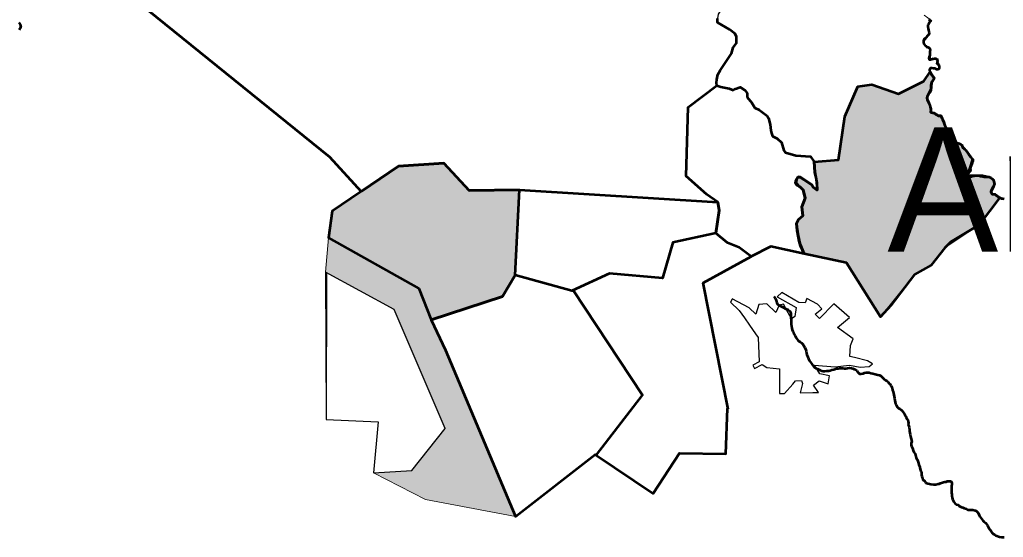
# Model space of a CAD drawing. Extents: x 553962 to 842807, y 8883888 to 9032388.
# Drawn here: x 813925 to 817881, y 9012092 to 9014173 of the extents above; entities that cross this region are included whole.
import ezdxf

# ---------------------------------------------------------------- set-up
doc = ezdxf.new("R2010")
doc.units = 0
doc.header["$LTSCALE"] = 160
doc.layers.add('60', color=7, linetype='Continuous', lineweight=13)

msp = doc.modelspace()

# ---------------------------------------------------------------- hatches: boundary and pattern name
at = {"layer": '60'}
for points in [[(817736.3, 9013548.7), (817797.2, 9013547.2), (817820.9, 9013541.3), (817840.5, 9013531.3), (817845.7, 9013514), (817838.2, 9013496), (817830, 9013481.8), (817836, 9013471.3), (817848, 9013472), (817866.7, 9013457.8), (817783.9, 9013348.7), (817669.3, 9013279.7), (817645.8, 9013256.3), (817590.2, 9013185.8), (817523.1, 9013148.5), (817427.9, 9013024.4), (817386.3, 9012978.1), (817250.4, 9013196.3), (817079.7, 9013231.3), (817065.8, 9013263.6), (817060.1, 9013283.2), (817052, 9013325.9), (817049.7, 9013353.6), (817056.6, 9013369.8), (817075, 9013384.8), (817070.4, 9013420.5), (817084.3, 9013456.3), (817076.2, 9013488.6), (817065.8, 9013500.1), (817050.8, 9013508.2), (817045.1, 9013516.3), (817046.2, 9013526.7), (817054.3, 9013540.5), (817064.7, 9013539.4), (817079.7, 9013530.1), (817110.8, 9013509.4), (817116.6, 9013500.1), (817132.7, 9013487.5), (817132.7, 9013503.6), (817129.2, 9013532.5), (817123.5, 9013560.1), (817120.2, 9013601.8), (817218.5, 9013609.5), (817243.8, 9013784.2), (817295.6, 9013904.1), (817352.5, 9013912.2), (817459.1, 9013874.6), (817560.7, 9013926.5), (817586.7, 9013963.4), (817591.2, 9013953.4), (817599.8, 9013941.6), (817600.8, 9013935.5), (817598.7, 9013930.4), (817591.5, 9013919.2), (817588.8, 9013892.2), (817574.9, 9013864.3), (817574.9, 9013854.4), (817581.8, 9013839.4), (817585.7, 9013828.9), (817588.7, 9013815.4), (817587.7, 9013801.8), (817601.7, 9013799.4), (817618.3, 9013787.8), (817629.3, 9013788.1), (817641, 9013761.2), (817646, 9013746.1), (817665.9, 9013717), (817677.7, 9013701.3), (817684.7, 9013682.2), (817709.3, 9013673.2), (817713.9, 9013669.6), (817717.1, 9013660.1), (817729.5, 9013648.8), (817756.3, 9013610.8)], [(815935, 9013489.6), (815732.7, 9013486.4), (815630.6, 9013596), (815448.5, 9013584.1), (815182.2, 9013403.5), (815166.6, 9013296.6), (815530.5, 9013093.1), (815579.5, 9012966.1), (815866.6, 9013060), (815917.3, 9013146.2)], [(815919.7, 9012175.3), (815557.7, 9012244.4), (815348.5, 9012351.9), (815502.8, 9012361.1), (815636.4, 9012529.3), (815431.5, 9013008.6), (815155.1, 9013158.4), (815166.6, 9013296.6), (815530.5, 9013093.1)]]:
    msp.add_hatch(color=256, dxfattribs=at).paths.add_polyline_path(points)

# ---------------------------------------------------------------- linework, layer by layer
at = {"layer": '60', "lineweight": 53}
for p, q in [((816605.9, 9013544.8), (816613.2, 9013821.8)), ((815935, 9013489.6), (816733, 9013440.1))]:
    msp.add_line(p, q, dxfattribs=at)
for points in [[(814356.4, 9014402.2), (814352, 9014390.6), (814349.1, 9014380.3), (814349.1, 9014373.8), (814363.7, 9014356.2), (814390, 9014335), (814394.3, 9014328.5), (814398, 9014322.6), (814395.8, 9014311.7), (814395.8, 9014305.8), (814392.9, 9014291.2), (814381.9, 9014278.8), (814376.1, 9014272.9), (814369, 9014270.8), (815171.3, 9013622.1), (815298.3, 9013482.3)], [(816729.2, 9013908.7), (816727.5, 9013919.7), (816728.4, 9013933.1), (816732.6, 9013953.3), (816742.7, 9013969.3), (816787.3, 9014037.6), (816794.9, 9014062), (816808.3, 9014078.8), (816808.3, 9014104.1), (816802.4, 9014115.9), (816779.7, 9014134.4), (816731.7, 9014161.4), (816730.9, 9014178.2)], [(817580.6, 9014175), (817585.1, 9014173), (817589.7, 9014169.9), (817587.1, 9014164.8), (817582, 9014161.8), (817579.9, 9014155.7), (817577.9, 9014151.1), (817577.8, 9014145.5), (817578.8, 9014138.3), (817579.8, 9014131.2), (817581.2, 9014125.6), (817582.7, 9014120)], [(813922.1, 9014162.6), (813927.2, 9014153.8), (813929.4, 9014142.9), (813922.9, 9014132.6)], [(817582.7, 9014120), (817581.2, 9014113.9), (817577.1, 9014110.3), (817573.5, 9014106.3), (817569.4, 9014100.7), (817565.8, 9014097.2), (817561.7, 9014093.1), (817560.1, 9014087), (817560.1, 9014081.9), (817561.1, 9014075.8), (817564.6, 9014071.2), (817568.6, 9014068.1), (817572.2, 9014064.5), (817577.8, 9014062.5), (817582.3, 9014060.4), (817585.9, 9014056.8), (817586.8, 9014050.7), (817585.8, 9014045.6), (817585.7, 9014038.5), (817585.2, 9014030.8), (817582.6, 9014024.2), (817581.5, 9014019.1), (817582.5, 9014013), (817587.6, 9014013.5), (817593.2, 9014015), (817598.3, 9014016.5), (817603.4, 9014017), (817610, 9014016.9), (817615.1, 9014012.3), (817616.5, 9014007.2), (817615, 9014002.1), (817617.5, 9013997), (817621.5, 9013989.8), (817623.5, 9013983.7), (817623.5, 9013977.6), (817618.8, 9013973.6), (817613.3, 9013973.6), (817606.7, 9013976.7), (817600.6, 9013977.2), (817594, 9013977.8), (817588.4, 9013978.3), (817584.2, 9013971.7), (817585.7, 9013964.1), (817587.7, 9013959), (817591.2, 9013953.4), (817595.3, 9013948.8), (817599.8, 9013941.6), (817600.8, 9013935.5), (817598.7, 9013930.4), (817595.6, 9013926.3), (817592.6, 9013922.3), (817590.5, 9013916.2), (817588.9, 9013907.5), (817588.8, 9013900.4), (817588.8, 9013894.8), (817588.8, 9013889.7), (817586.2, 9013883.6), (817584.1, 9013878.5), (817580, 9013875), (817576.9, 9013868.9), (817574.9, 9013864.3), (817572.8, 9013859.2), (817574.8, 9013851.6), (817577.8, 9013846), (817579.3, 9013840.4)], [(816733, 9013440.1), (816688.1, 9013470.5), (816605.9, 9013544.8), (816613.2, 9013821.8), (816729.2, 9013908.7)], [(816613.2, 9013821.8), (816729.2, 9013908.7), (816745.2, 9013902.8), (816778.9, 9013896.9), (816794.9, 9013890.2), (816804.1, 9013895.2), (816822.6, 9013902), (816841.2, 9013890.2), (816850.4, 9013878.4), (816851.3, 9013862.4), (816869.8, 9013838.8), (816881.7, 9013819.4), (816899.5, 9013811), (816931.1, 9013786.3), (816937, 9013776.8), (816942.8, 9013752.5), (816945.7, 9013727.7), (816948.2, 9013716.5), (816952.1, 9013705.6), (816971.1, 9013695.2), (816988.2, 9013679.1), (816997.7, 9013647.8), (817005.2, 9013639.2), (817046.1, 9013627.9), (817104.8, 9013623.3), (817120.2, 9013601.8), (817123.5, 9013560.1), (817131, 9013518), (817132.7, 9013487.5), (817116.6, 9013500.1), (817110.8, 9013509.4), (817064.8, 9013540.1), (817056.4, 9013541.5), (817049.8, 9013534.9), (817046, 9013519.7), (817058.3, 9013504.2), (817076.2, 9013488.6), (817084.3, 9013456.3), (817070.4, 9013420.5), (817075, 9013384.8), (817056.6, 9013369.8), (817049.7, 9013353.6), (817050.8, 9013339.8), (817056, 9013304.6), (817062.9, 9013273.4), (817079.7, 9013231.3), (816946.5, 9013261.5), (816867, 9013220.9)], [(817579.3, 9013840.4), (817582.8, 9013834.7), (817584.8, 9013829.6), (817586.8, 9013823.5), (817588.3, 9013816.9), (817588.7, 9013810.2), (817588.7, 9013804.6), (817591.7, 9013800.5), (817597.8, 9013799), (817602.4, 9013796.9), (817607.9, 9013792.8), (817614, 9013791.2), (817618.6, 9013787.1), (817624.7, 9013786.1), (817629.3, 9013788.1), (817630.8, 9013783), (817634.3, 9013776.3), (817636.3, 9013771.7), (817640.3, 9013763.1), (817643.3, 9013754.4), (817645.3, 9013748.2), (817648.3, 9013742.6), (817651.3, 9013738.5), (817654.8, 9013734.9), (817657.4, 9013730.3), (817662.4, 9013723.2), (817665.9, 9013717), (817670, 9013712.4), (817674.5, 9013708.3), (817676.5, 9013703.2), (817680.5, 9013696.1), (817682.5, 9013687.9), (817685, 9013683.3), (817689.1, 9013679.7), (817695.1, 9013677.6), (817703.3, 9013675.5), (817708.3, 9013673)], [(817708.3, 9013673), (817713.4, 9013669.4), (817716.9, 9013663.7), (817718.9, 9013659.1), (817724.5, 9013654), (817729, 9013648.4), (817733.1, 9013643.8), (817737.1, 9013637.6), (817742.1, 9013629.4), (817748.2, 9013621.8), (817754.2, 9013615.6), (817757.8, 9013612), (817757.7, 9013605.9), (817755.6, 9013598.8), (817754.6, 9013592.7), (817751.5, 9013587.6), (817749.4, 9013581), (817747.9, 9013573.3), (817748.5, 9013569.1), (817747.3, 9013564.8), (817738.5, 9013554.2), (817735.5, 9013549), (817735.4, 9013546.5), (817741, 9013542.9), (817746.6, 9013542.3), (817752.7, 9013542.3), (817759.3, 9013545.3), (817763.4, 9013546), (817770.5, 9013546.7), (817776.6, 9013547.2), (817781.6, 9013546.9), (817789.1, 9013544.5), (817794, 9013544.2), (817798.8, 9013543), (817804.3, 9013541.8), (817812.2, 9013541.8), (817818.6, 9013541.8), (817823.7, 9013541.2), (817830.1, 9013539.3), (817832.5, 9013536.7), (817836.1, 9013533.1), (817839.1, 9013529), (817842.1, 9013524.4), (817843.6, 9013518.3), (817844.1, 9013512.1), (817842.5, 9013507.1), (817840.4, 9013502), (817837.1, 9013497.7), (817834.6, 9013492.3), (817831.9, 9013486.8), (817831, 9013482.9), (817831.3, 9013480.1), (817834.3, 9013473.8), (817836.1, 9013472), (817841.2, 9013471.9), (817847.3, 9013471.4), (817851.9, 9013466.8), (817858.5, 9013462.1), (817863, 9013458.5), (817868.6, 9013456.5), (817873.7, 9013454.4), (817878.7, 9013453.8), (817883.8, 9013452.8)], [(815298.3, 9013482.3), (815448.5, 9013584.1), (815630.6, 9013596), (815732.7, 9013486.4), (815935, 9013489.6), (816733, 9013440.1)], [(816724.7, 9013314.7), (816738.6, 9013406.4), (816733, 9013440.1), (816688.1, 9013470.5), (816605.9, 9013544.8)], [(816296.5, 9013153), (816146.1, 9013083.4), (815917.3, 9013146.2), (815935, 9013489.6)], [(816733, 9013440.1), (816738.6, 9013406.4), (816724.7, 9013314.7), (816551.3, 9013277.1), (816509.6, 9013133.5), (816296.5, 9013153)], [(816724.7, 9013314.7), (816551.3, 9013277.1), (816509.6, 9013133.5), (816296.5, 9013153)], [(816867, 9013220.9), (816818.8, 9013257.3), (816772, 9013276.7), (816724.7, 9013314.7)], [(816867, 9013220.9), (816818.8, 9013257.3), (816772, 9013276.7), (816724.7, 9013314.7)], [(816774.2, 9012607.7), (816674.1, 9013115.3), (816867, 9013220.9)], [(815917.3, 9013146.2), (815866.6, 9013060), (815579.5, 9012966.1)], [(816296.5, 9013153), (816146.1, 9013083.4), (815917.3, 9013146.2)], [(816244.6, 9012424), (816429.4, 9012663.8), (816151, 9013086.3)], [(816958.2, 9013060.9), (816963.7, 9013053.2), (816965.7, 9013048.6), (816968.2, 9013040.4), (816969.7, 9013034.8), (816972.7, 9013030.2), (816977.8, 9013026.1), (816983.3, 9013023), (816988.4, 9013019.9), (816994.5, 9013017.8), (817000.6, 9013013.7), (817005.6, 9013011.2), (817015.8, 9013006.5), (817021.8, 9013001.4), (817024.9, 9012996.8), (817026.3, 9012990.6), (817026.3, 9012984.5), (817026.8, 9012977.9), (817026.7, 9012972.8), (817027.2, 9012967.7), (817027.2, 9012961.1), (817027.6, 9012955.5), (817027.6, 9012948.9), (817029.1, 9012941.7), (817030.5, 9012933.6), (817032, 9012925.9), (817034.5, 9012919.8), (817036.5, 9012915.2), (817038.5, 9012910.6), (817044.1, 9012902.4), (817048.1, 9012894.7), (817050.6, 9012889.6), (817054.6, 9012884.5), (817058.7, 9012881.4), (817064.2, 9012877.8), (817069.3, 9012873.7), (817074.3, 9012869.1), (817078.4, 9012862.5), (817082.4, 9012854.8), (817086.4, 9012846.1), (817087.4, 9012840), (817088.8, 9012832.3), (817090.3, 9012826.2), (817092.8, 9012820.6), (817094.8, 9012816), (817097.8, 9012809.4), (817101.5, 9012802.1), (817105, 9012796.8), (817109.2, 9012790.8), (817114.9, 9012783.4), (817119.5, 9012776.3), (817126.9, 9012772.1), (817133.7, 9012769.6), (817139.3, 9012767.1), (817144.6, 9012763.6), (817151, 9012762.2), (817157, 9012760.1), (817162.7, 9012760.1), (817171.3, 9012761.5), (817178.9, 9012762), (817185, 9012763.5), (817191.6, 9012765), (817199.8, 9012767.4), (817210, 9012770.4), (817216.1, 9012770.4)], [(815579.5, 9012966.1), (815637.2, 9012845.1), (815919.7, 9012175.3), (816239.8, 9012425.6), (816472.5, 9012268.9), (816578.4, 9012430.2), (816765, 9012427.9), (816771.9, 9012610), (816774.2, 9012607.7)], [(817216.1, 9012770.4), (817222.7, 9012771.9), (817229.3, 9012771.8), (817235.4, 9012771.8), (817241.5, 9012771.2), (817247.1, 9012771.2), (817254.3, 9012772.8), (817261.7, 9012773.1), (817269.8, 9012771.7), (817275.8, 9012771), (817281.2, 9012767.9), (817286.2, 9012766.4), (817291.8, 9012762.3), (817294.8, 9012757.7), (817297.8, 9012753.6), (817301.9, 9012749.5), (817309, 9012748.9), (817317.2, 9012751.4), (817322.3, 9012753.4), (817329.9, 9012754.9), (817335.5, 9012755.4), (817341.6, 9012755.3), (817348.7, 9012752.7), (817355.8, 9012750.7), (817365.5, 9012748.6), (817371, 9012746.5), (817376.6, 9012745.9), (817382.7, 9012744.4), (817387.8, 9012740.8), (817394.3, 9012734.1), (817401.4, 9012728.5), (817407.5, 9012724.3), (817412.6, 9012720.7), (817417.6, 9012717.7), (817420.1, 9012712.5), (817425.2, 9012707.4), (817429.2, 9012701.8)], [(817429.2, 9012701.8), (817433.2, 9012693.6), (817435.7, 9012683.9), (817437.2, 9012676.8), (817438.7, 9012671.7), (817440.2, 9012665.6), (817442.2, 9012657.9), (817443.6, 9012651.3), (817445.1, 9012642.6), (817445.6, 9012635.5), (817447.6, 9012629.3), (817450.1, 9012624.2), (817454.1, 9012617.1), (817459.1, 9012611.9), (817464.7, 9012609.4), (817468.2, 9012605.8), (817472.8, 9012601.7), (817477.8, 9012595.5), (817482.9, 9012587.8), (817486.9, 9012580.2), (817490.4, 9012574.6), (817494.4, 9012567.9), (817496.9, 9012563.3), (817498.4, 9012557.7), (817498.9, 9012550.6), (817498.8, 9012545.5), (817500.3, 9012540.4), (817501.8, 9012534.2), (817503.3, 9012526.1), (817503.8, 9012519), (817504.7, 9012512.3), (817506.7, 9012506.2), (817508.2, 9012498), (817510.2, 9012488.8), (817511.6, 9012482.7), (817513.1, 9012476.1), (817510.5, 9012470.8), (817510.5, 9012462.4), (817511.3, 9012458.3), (817515.5, 9012450.7), (817518.8, 9012441.5), (817521.3, 9012434), (817525.5, 9012429), (817526.5, 9012428.1), (817528, 9012423), (817529.5, 9012417.4), (817531, 9012411.8), (817534.5, 9012404.7), (817536.5, 9012398.5), (817540, 9012390.3), (817541.5, 9012383.2), (817545, 9012376.6), (817544.7, 9012372), (817547.2, 9012362.8), (817548.9, 9012357), (817551.4, 9012353.6), (817552.4, 9012349), (817552.4, 9012342.9), (817552.9, 9012337.3), (817555.4, 9012330.7), (817557.8, 9012323.5), (817562.4, 9012320.9), (817567.3, 9012314.3), (817569.8, 9012311.8), (817577.4, 9012308.4)], [(817577.4, 9012308.4), (817584, 9012307.6), (817589.1, 9012305.9), (817599.9, 9012304.2), (817610, 9012304.2), (817618.3, 9012306.7), (817620.8, 9012306.7), (817623.3, 9012307.6), (817628.4, 9012310.1), (817632.6, 9012310.9), (817640.7, 9012313.8), (817645.8, 9012314.8), (817651.4, 9012315.8), (817656, 9012317.8), (817661.6, 9012317.8), (817667.2, 9012318.2), (817672.7, 9012315.6), (817673.2, 9012310), (817673.2, 9012304.4), (817673.1, 9012298.8), (817673.1, 9012293.2), (817673, 9012285.1), (817673, 9012275.4), (817672.9, 9012270.3), (817673.4, 9012265.2), (817674.4, 9012258.1), (817674.8, 9012252.5), (817676.3, 9012245.8), (817679.3, 9012239.7), (817682.4, 9012235.1), (817686.4, 9012230), (817692.8, 9012224.7), (817698.6, 9012223.3), (817702, 9012218.8), (817712, 9012213), (817717.8, 9012212.1), (817722.9, 9012208.8)], [(817722.9, 9012208.8), (817732.1, 9012206.3), (817737.9, 9012202.9), (817744.6, 9012202.1), (817749.6, 9012202.1), (817758.8, 9012202.1), (817767.2, 9012200.4), (817770.1, 9012199.4), (817775.7, 9012194.8), (817779.7, 9012190.2), (817784.2, 9012181.5), (817786.7, 9012176.3), (817790.8, 9012170.2), (817794.8, 9012164.6), (817798.3, 9012160), (817801.8, 9012155.4), (817808.9, 9012150.7), (817814, 9012144.1), (817817.5, 9012139.5), (817820, 9012134.9), (817824.5, 9012126.7), (817828.6, 9012120.6), (817831.6, 9012116), (817835.1, 9012111.9), (817840.2, 9012106.7), (817845.7, 9012103.1), (817850.3, 9012100.1), (817854.4, 9012097.6), (817860.9, 9012095.4), (817866, 9012093.8), (817873.1, 9012092.8), (817878.2, 9012092.2), (817884.8, 9012092.2)]]:
    msp.add_lwpolyline(points, dxfattribs=at)
at = {"layer": '60'}
msp.add_lwpolyline([(817562.6, 9014192.1), (817592.5, 9014170.5), (817579.2, 9014150.6), (817584.2, 9014114), (817562.6, 9014087.4), (817564.2, 9014074.1), (817585.8, 9014057.5), (817587.5, 9014016), (817597.5, 9014019.3), (817619.1, 9014016), (817610.7, 9013997.7), (817625.7, 9013981.1), (817612.4, 9013971.1), (817604.1, 9013979.4), (817582.5, 9013972.8), (817607.4, 9013937.8), (817595.8, 9013926.2), (817594.1, 9013898), (817575.9, 9013858.1), (817589.2, 9013799.9), (817635.7, 9013783.3), (817645.6, 9013743.4), (817688.8, 9013676.9), (817710.4, 9013672), (817717.1, 9013660.3), (817756.9, 9013612.1), (817736.3, 9013548.7), (817797.2, 9013547.2), (817840.5, 9013531.3), (817845.7, 9013514), (817830, 9013481.8), (817836, 9013471.3), (817848, 9013472), (817866.7, 9013457.8), (817783.9, 9013348.7), (817645.8, 9013256.3), (817590.2, 9013185.8), (817523.1, 9013148.5), (817386.3, 9012978.1), (817250.4, 9013196.3), (816946.5, 9013261.5), (816674.1, 9013115.3), (816774.2, 9012607.7), (816765, 9012427.9), (816578.4, 9012430.2), (816472.5, 9012268.9), (816239.8, 9012425.6), (815919.7, 9012175.3), (815557.7, 9012244.4), (815348.5, 9012351.9), (815367, 9012557), (815157.4, 9012566.2), (815155.1, 9013158.4), (815166.6, 9013296.6), (815182.2, 9013403.5), (815298.3, 9013482.3), (815234.8, 9013552.2), (815171.3, 9013622.1), (814369, 9014270.8)], dxfattribs=at)
at = {"layer": '60', "lineweight": 25}
for points in [[(816742.7, 9014207.7), (816734.2, 9014195.1), (816730.9, 9014178.2), (816731.7, 9014161.4), (816779.7, 9014134.4)], [(817586.7, 9013963.4), (817583.7, 9013971.6), (817590.2, 9013976.6), (817596.8, 9013976.6), (817607.3, 9013977.1), (817614.9, 9013973.1), (817620.9, 9013974.1), (817624.9, 9013979.1), (817622.9, 9013986.2), (817619.4, 9013992.2), (817614.9, 9013999.8), (817615.4, 9014005.3), (817616.4, 9014013.3), (817607.8, 9014018.4), (817596.8, 9014016.9), (817589.2, 9014013.8), (817583.2, 9014013.8), (817581.7, 9014019.4), (817586.7, 9014031.3), (817586.7, 9014048.4), (817586.2, 9014056.9), (817580.7, 9014060.5), (817572.1, 9014064.5), (817563.1, 9014072.5), (817560.1, 9014080.6), (817562.6, 9014091.7), (817570.1, 9014103.7), (817579.7, 9014110.8), (817583.7, 9014117.3), (817582.2, 9014123), (817580.7, 9014134.6), (817578.7, 9014144.1), (817579.2, 9014153.7), (817585.2, 9014163.8), (817590.2, 9014168.3), (817588.2, 9014171.8), (817581.7, 9014175.8)], [(816779.7, 9014134.4), (816802.4, 9014115.9), (816808.3, 9014104.1), (816808.3, 9014078.8), (816794.9, 9014062)], [(816794.9, 9014062), (816787.3, 9014037.6), (816742.7, 9013969.3), (816732.6, 9013953.3), (816728.4, 9013933.1), (816727.5, 9013919.7), (816729.2, 9013908.7), (816745.2, 9013902.8)], [(817352.5, 9013912.2), (817459.1, 9013874.6), (817560.7, 9013926.5), (817586.7, 9013963.4)], [(816745.2, 9013902.8), (816778.9, 9013896.9), (816794.9, 9013890.2), (816804.1, 9013895.2), (816822.6, 9013902), (816841.2, 9013890.2), (816850.4, 9013878.4), (816851.3, 9013862.4), (816869.8, 9013838.8)], [(817106, 9013621.6), (817107.5, 9013621.2), (817120.2, 9013601.8), (817218.5, 9013609.5), (817243.8, 9013784.2), (817295.6, 9013904.1), (817352.5, 9013912.2)], [(816869.8, 9013838.8), (816882.4, 9013819.4), (816889.8, 9013815.6)], [(816889.8, 9013815.6), (816899.5, 9013811), (816901.5, 9013809.5)], [(816901.5, 9013809.5), (816901.8, 9013809.3), (816919.8, 9013795.5), (816924.7, 9013791.4)], [(816924.7, 9013791.4), (816931.1, 9013786.3), (816932.3, 9013784.4)], [(816932.3, 9013784.4), (816937.5, 9013777), (816941.7, 9013759.3), (816942.2, 9013754.9)], [(816942.2, 9013754.9), (816942.8, 9013752.5), (816945.2, 9013731.5), (816948.3, 9013716.3)], [(816948.3, 9013716.3), (816952.1, 9013705.6), (816971.1, 9013695.2), (816988.2, 9013679.1), (816997.7, 9013647.8), (816999, 9013646.3)], [(816999, 9013646.3), (817007.4, 9013639.7), (817022.2, 9013634.5), (817046.1, 9013627.9)], [(817046.1, 9013627.9), (817091.6, 9013625.4), (817097.2, 9013623.9)], [(817097.2, 9013623.9), (817104.8, 9013623.3), (817106, 9013621.6)], [(817262.5, 9012975.5), (817199.2, 9013031.1), (817141.5, 9012972), (817124.6, 9012989.6), (817150.6, 9013011.4), (817133.7, 9013029), (817090.1, 9013052.9), (817083.8, 9013035.3), (817059.1, 9013036.1), (816989.5, 9013076.2), (816971.9, 9013059.3), (817047.9, 9013016.3), (817042.9, 9012979.8), (817028.9, 9012970.6), (817009.2, 9013007.2), (816997.2, 9013029), (816979.6, 9013026.2), (816965.5, 9012995.9), (816930.3, 9013030.4), (816898, 9013027.6), (816885.3, 9012988.9), (816859.3, 9013014.2), (816790.3, 9013051.5), (816791, 9013050.1)], [(816791, 9013050.1), (816783.3, 9013037.5), (816819.2, 9013004.4), (816839.6, 9012974.8), (816860, 9012945.3), (816884.6, 9012909.7), (816894.5, 9012895.4), (816899.4, 9012798.2), (816873.3, 9012784.1), (816880.7, 9012770.5), (816911.4, 9012787.1), (816930.3, 9012774.3), (816980.3, 9012770.1), (816980.3, 9012670.8), (817000.7, 9012670.8), (817033.8, 9012708.1), (817045.7, 9012721.6), (817069, 9012722.2), (817073.2, 9012711), (817063.3, 9012673), (817115.4, 9012674.4), (817137.9, 9012675.1), (817117.5, 9012703.9), (817140.8, 9012720.8), (817175.9, 9012709.6), (817181.6, 9012741.9), (817142.9, 9012749.7), (817121.8, 9012784.1), (817202.7, 9012777.8), (817261.8, 9012784.8), (817305.4, 9012776.4), (817342, 9012779.2), (817354.7, 9012789.8), (817334.3, 9012802.4), (817282.9, 9012815.8), (817263.2, 9012819.3), (817266.7, 9012863.7), (817276.6, 9012889.7), (817213.9, 9012935.4), (817262.5, 9012975.5)]]:
    msp.add_lwpolyline(points, dxfattribs=at)
at = {"layer": '60', "lineweight": 53}
for points in [[(817736.3, 9013548.7), (817797.2, 9013547.2), (817820.9, 9013541.3), (817840.5, 9013531.3), (817845.7, 9013514), (817838.2, 9013496), (817830, 9013481.8), (817836, 9013471.3), (817848, 9013472), (817866.7, 9013457.8), (817783.9, 9013348.7), (817669.3, 9013279.7), (817645.8, 9013256.3), (817590.2, 9013185.8), (817523.1, 9013148.5), (817427.9, 9013024.4), (817386.3, 9012978.1), (817250.4, 9013196.3), (817079.7, 9013231.3), (817065.8, 9013263.6), (817060.1, 9013283.2), (817052, 9013325.9), (817049.7, 9013353.6), (817056.6, 9013369.8), (817075, 9013384.8), (817070.4, 9013420.5), (817084.3, 9013456.3), (817076.2, 9013488.6), (817065.8, 9013500.1), (817050.8, 9013508.2), (817045.1, 9013516.3), (817046.2, 9013526.7), (817054.3, 9013540.5), (817064.7, 9013539.4), (817079.7, 9013530.1), (817110.8, 9013509.4), (817116.6, 9013500.1), (817132.7, 9013487.5), (817132.7, 9013503.6), (817129.2, 9013532.5), (817123.5, 9013560.1), (817120.2, 9013601.8), (817218.5, 9013609.5), (817243.8, 9013784.2), (817295.6, 9013904.1), (817352.5, 9013912.2), (817459.1, 9013874.6), (817560.7, 9013926.5), (817586.7, 9013963.4), (817591.2, 9013953.4), (817599.8, 9013941.6), (817600.8, 9013935.5), (817598.7, 9013930.4), (817591.5, 9013919.2), (817588.8, 9013892.2), (817574.9, 9013864.3), (817574.9, 9013854.4), (817581.8, 9013839.4), (817585.7, 9013828.9), (817588.7, 9013815.4), (817587.7, 9013801.8), (817601.7, 9013799.4), (817618.3, 9013787.8), (817629.3, 9013788.1), (817641, 9013761.2), (817646, 9013746.1), (817665.9, 9013717), (817677.7, 9013701.3), (817684.7, 9013682.2), (817709.3, 9013673.2), (817713.9, 9013669.6), (817717.1, 9013660.1), (817729.5, 9013648.8), (817756.3, 9013610.8)], [(815935, 9013489.6), (815732.7, 9013486.4), (815630.6, 9013596), (815448.5, 9013584.1), (815182.2, 9013403.5), (815166.6, 9013296.6), (815530.5, 9013093.1), (815579.5, 9012966.1), (815866.6, 9013060), (815917.3, 9013146.2)]]:
    msp.add_lwpolyline(points, close=True, dxfattribs=at)
at = {"layer": '60'}
msp.add_lwpolyline([(815919.7, 9012175.3), (815557.7, 9012244.4), (815348.5, 9012351.9), (815502.8, 9012361.1), (815636.4, 9012529.3), (815431.5, 9013008.6), (815155.1, 9013158.4), (815166.6, 9013296.6), (815530.5, 9013093.1)], close=True, dxfattribs=at)
at = {"layer": '60', "lineweight": 25}
msp.add_lwpolyline([(815159.7, 9013149.2), (815157.4, 9012566.2), (815367, 9012557), (815348.5, 9012351.9), (815502.8, 9012361.1), (815636.4, 9012529.3), (815431.5, 9013008.6), (815155.1, 9013158.4)], close=True, dxfattribs=at)

# ---------------------------------------------------------------- texts
at = {"layer": '60'}
msp.add_text('Arapiraca', height=500, dxfattribs=at).set_placement((817414.6, 9013240.5))

doc.saveas('drawing.dxf')
